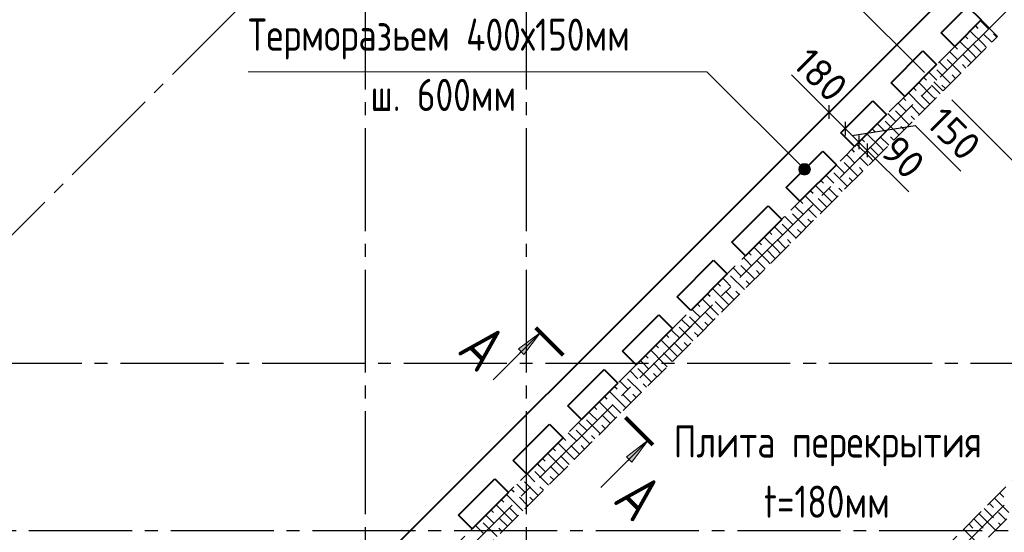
# Model space of a CAD drawing. Header units: millimetres. Extents: x 40580 to 1930067, y -240640 to 81020.
# Tile 629 of 656: x 1679503 to 1687146, y -225597 to -221615. Entities that reach past the tile are written whole.
import ezdxf

# ---------------------------------------------------------------- set-up
doc = ezdxf.new("R2010")
doc.units = ezdxf.units.MM
for name, pattern in [('______2', [270, 200, -70]), ('______5', [1100, 800, -100, 100, -100]), ('CENTER', [2, 1.25, -0.25, 0.25, -0.25])]:
    doc.linetypes.add(name, pattern=pattern)
for name, color, linetype, lineweight in [('Standard', 7, 'Continuous', 25), ('ОСИ', 7, 'CENTER', 15), ('Основная', 7, 'Continuous', 40), ('Примечания', 7, 'Continuous', 13), ('Узлы символ', 7, 'Continuous', 25)]:
    doc.layers.add(name, color=color, linetype=linetype, lineweight=lineweight)
doc.layers.add('ЖБ Стена верхний уровень', color=7, linetype='______2', true_color=0x656565)
doc.layers.add('Размерная выноска', color=7, linetype='Continuous')
doc.layers.add('Тонкие', color=7, linetype='Continuous')
doc.styles.add('GOST 2.304', font='isocpeur.ttf', dxfattribs={"width": 0.8})
doc.styles.add('ISOCPEUR', font='isocpeur.ttf')

msp = doc.modelspace()

# ---------------------------------------------------------------- hatches: boundary and pattern name
at = {"layer": 'Примечания', "linetype": 'Continuous', "lineweight": 13, "transparency": 33554687}
for points in [[(1685556.9, -222799.5), (1685556.9, -222754.5), (1685550.6, -222777)], [(1685573.1, -222815.7), (1685573.1, -222738.3), (1685556.9, -222754.5)], [(1685573.1, -222815.7), (1685556.9, -222754.5), (1685556.9, -222799.5)], [(1685595.5, -222822), (1685595.5, -222732), (1685573.1, -222738.3)], [(1685595.5, -222822), (1685573.1, -222738.3), (1685573.1, -222815.7)], [(1685618.1, -222815.7), (1685618.1, -222738.3), (1685595.5, -222732)], [(1685618.1, -222815.7), (1685595.5, -222732), (1685595.5, -222822)], [(1685634.3, -222799.5), (1685634.3, -222754.5), (1685618.1, -222738.3)], [(1685634.3, -222799.5), (1685618.1, -222738.3), (1685618.1, -222815.7)], [(1685634.3, -222754.5), (1685634.3, -222799.5), (1685640.5, -222777)]]:
    msp.add_hatch(color=7, dxfattribs=at).paths.add_polyline_path(points)
at = {"layer": 'Узлы символ', "linetype": 'Continuous', "lineweight": 13, "transparency": 33554687}
for points in [[(1683375, -224172.4), (1683544.7, -224045.1), (1683417.4, -224214.8)], [(1684212.4, -225009.8), (1684382.1, -224882.5), (1684254.8, -225052.2)]]:
    msp.add_hatch(color=7, dxfattribs=at).paths.add_polyline_path(points, flags=16)

# ---------------------------------------------------------------- linework, layer by layer
at = {"layer": 'Standard', "color": 7, "linetype": 'Continuous', "lineweight": 25, "transparency": 33554687}
for p, q in [((1685784.7, -222280.3), (1685784.6, -222386.3)), ((1685911.9, -222407.5), (1685911.9, -222513.6)), ((1686018, -222513.6), (1686018, -222619.7)), ((1686081.6, -222577.2), (1686081.6, -222683.3))]:
    msp.add_line(p, q, dxfattribs=at)
at = {"layer": 'Standard', "color": 7, "linetype": 'Continuous', "lineweight": -3, "transparency": 33554687}
for p, q in [((1685784.7, -222333.3), (1685911.9, -222460.6)), ((1685911.9, -222460.6), (1686018, -222566.6)), ((1686018, -222566.6), (1686081.6, -222630.3))]:
    msp.add_line(p, q, dxfattribs=at)
at = {"layer": 'Standard', "color": 251, "linetype": 'Continuous', "lineweight": -3, "true_color": 0x656565, "transparency": 33554687}
for p, q in [((1686037.4, -222674.5), (1686429.6, -222282.2)), ((1686037.4, -222674.5), (1686125.8, -222586.1)), ((1686037.4, -222674.5), (1685949, -222762.8)), ((1684631.5, -224080.4), (1684719.9, -223992.1)), ((1684631.5, -224080.4), (1684543.1, -224168.8)), ((1684631.5, -224080.4), (1684631.5, -224080.4))]:
    msp.add_line(p, q, dxfattribs=at)
at = {"layer": 'ЖБ Стена верхний уровень', "color": 251, "linetype": '______2', "lineweight": -3, "true_color": 0x656565, "transparency": 33554687}
for p, q in [((1686967.3, -221617.3), (1680787.2, -227797.4)), ((1687094.6, -221744.6), (1686967.3, -221617.3)), ((1682279.2, -226560), (1687094.6, -221744.6)), ((1688876.5, -223526.5), (1684061.1, -228341.9)), ((1682823.7, -229833.9), (1689003.8, -223653.8))]:
    msp.add_line(p, q, dxfattribs=at)
at = {"layer": 'ЖБ Стена верхний уровень', "color": 9, "linetype": 'Continuous', "lineweight": -3, "true_color": 0xc7c7c7, "transparency": 33554687}
for p, q in [((1686981.9, -221643.8), (1686961.4, -221623.3)), ((1687021.9, -221683.8), (1686981.9, -221643.8)), ((1686981.9, -221803.8), (1686881.4, -221703.3)), ((1686921.3, -221663.3), (1686941.9, -221683.8)), ((1686981.9, -221723.8), (1687048.6, -221790.6)), ((1687061.9, -221723.8), (1687088.6, -221750.6)), ((1686901.9, -221883.8), (1686801.4, -221783.3)), ((1686841.4, -221743.3), (1686861.9, -221763.8)), ((1686901.9, -221803.8), (1686968.6, -221870.6)), ((1686981.9, -221803.8), (1687008.6, -221830.6)), ((1686741.9, -221883.8), (1686721.3, -221863.3)), ((1686781.9, -221923.8), (1686741.9, -221883.8)), ((1686761.4, -221823.3), (1686781.9, -221843.8)), ((1686821.9, -221883.8), (1686888.6, -221950.6)), ((1686901.9, -221883.8), (1686928.6, -221910.6)), ((1686641.3, -221943.3), (1686701.9, -222003.8)), ((1686701.9, -221923.8), (1686808.6, -222030.6)), ((1686581.9, -222043.8), (1686561.4, -222023.3)), ((1686621.9, -222003.8), (1686728.6, -222110.6)), ((1686821.9, -221963.8), (1686848.6, -221990.6)), ((1686581.9, -222203.8), (1686481.4, -222103.3)), ((1686521.3, -222063.3), (1686541.9, -222083.8)), ((1686621.9, -222083.8), (1686581.9, -222043.8)), ((1686741.9, -222043.8), (1686768.6, -222070.6)), ((1686501.9, -222283.8), (1686401.4, -222183.3)), ((1686441.4, -222143.3), (1686461.9, -222163.8)), ((1686581.9, -222123.8), (1686648.6, -222190.6)), ((1686661.9, -222123.8), (1686688.6, -222150.6)), ((1686341.9, -222283.8), (1686321.3, -222263.3)), ((1686361.4, -222223.3), (1686381.9, -222243.8)), ((1686501.9, -222203.8), (1686568.6, -222270.6)), ((1686581.9, -222203.8), (1686608.6, -222230.6)), ((1686241.3, -222343.3), (1686301.9, -222403.8)), ((1686301.9, -222323.8), (1686408.6, -222430.6)), ((1686381.9, -222323.8), (1686341.9, -222283.8)), ((1686421.9, -222283.8), (1686488.6, -222350.6)), ((1686501.9, -222283.8), (1686528.6, -222310.6)), ((1686221.9, -222403.8), (1686328.6, -222510.6)), ((1686421.9, -222363.8), (1686448.6, -222390.6)), ((1686121.3, -222463.3), (1686141.9, -222483.8)), ((1686181.9, -222443.8), (1686161.4, -222423.3)), ((1686221.9, -222483.8), (1686181.9, -222443.8)), ((1686341.9, -222443.8), (1686368.6, -222470.6)), ((1686041.4, -222543.3), (1686061.9, -222563.8)), ((1686181.9, -222603.8), (1686081.4, -222503.3)), ((1686181.9, -222523.8), (1686248.6, -222590.6)), ((1686261.9, -222523.8), (1686288.6, -222550.6)), ((1685961.4, -222623.3), (1685981.9, -222643.8)), ((1686101.9, -222683.8), (1686001.4, -222583.3)), ((1686101.9, -222603.8), (1686168.6, -222670.6)), ((1686181.9, -222603.8), (1686208.6, -222630.6)), ((1685901.9, -222723.8), (1686008.6, -222830.6)), ((1685941.9, -222683.8), (1685921.3, -222663.3)), ((1685981.9, -222723.8), (1685941.9, -222683.8)), ((1686021.9, -222683.8), (1686088.6, -222750.6)), ((1686101.9, -222683.8), (1686128.6, -222710.6)), ((1685841.3, -222743.3), (1685901.9, -222803.8)), ((1686021.9, -222763.8), (1686048.6, -222790.6)), ((1685721.3, -222863.3), (1685741.9, -222883.8)), ((1685781.9, -222843.8), (1685761.4, -222823.3)), ((1685821.9, -222883.8), (1685781.9, -222843.8)), ((1685821.9, -222803.8), (1685928.6, -222910.6)), ((1685941.9, -222843.8), (1685968.6, -222870.6)), ((1685641.4, -222943.3), (1685661.9, -222963.8)), ((1685781.9, -223003.8), (1685681.4, -222903.3)), ((1685781.9, -222923.8), (1685848.6, -222990.6)), ((1685861.9, -222923.8), (1685888.6, -222950.6)), ((1685561.4, -223023.3), (1685581.9, -223043.8)), ((1685701.9, -223083.8), (1685601.4, -222983.3)), ((1685701.9, -223003.8), (1685768.6, -223070.6)), ((1685781.9, -223003.8), (1685808.6, -223030.6)), ((1685541.9, -223083.8), (1685521.3, -223063.3)), ((1685581.9, -223123.8), (1685541.9, -223083.8)), ((1685621.9, -223083.8), (1685688.6, -223150.6)), ((1685701.9, -223083.8), (1685728.6, -223110.6)), ((1685441.3, -223143.3), (1685501.9, -223203.8)), ((1685501.9, -223123.8), (1685608.6, -223230.6)), ((1685621.9, -223163.8), (1685648.6, -223190.6)), ((1685381.9, -223243.8), (1685361.4, -223223.3)), ((1685421.9, -223283.8), (1685381.9, -223243.8)), ((1685421.9, -223203.8), (1685528.6, -223310.6)), ((1685541.9, -223243.8), (1685568.6, -223270.6)), ((1685381.9, -223403.8), (1685281.4, -223303.3)), ((1685321.3, -223263.3), (1685341.9, -223283.8)), ((1685381.9, -223323.8), (1685448.6, -223390.6)), ((1685461.9, -223323.8), (1685488.6, -223350.6)), ((1685301.9, -223483.8), (1685201.4, -223383.3)), ((1685241.4, -223343.3), (1685261.9, -223363.8)), ((1685301.9, -223403.8), (1685368.6, -223470.6)), ((1685381.9, -223403.8), (1685408.6, -223430.6)), ((1685141.9, -223483.8), (1685121.3, -223463.3)), ((1685181.9, -223523.8), (1685141.9, -223483.8)), ((1685161.4, -223423.3), (1685181.9, -223443.8)), ((1685221.9, -223483.8), (1685288.6, -223550.6)), ((1685301.9, -223483.8), (1685328.6, -223510.6)), ((1685041.3, -223543.3), (1685101.9, -223603.8)), ((1685101.9, -223523.8), (1685208.6, -223630.6)), ((1685221.9, -223563.8), (1685248.6, -223590.6)), ((1684981.9, -223643.8), (1684961.4, -223623.3)), ((1685021.9, -223603.8), (1685128.6, -223710.6)), ((1684981.9, -223803.8), (1684881.4, -223703.3)), ((1684921.3, -223663.3), (1684941.9, -223683.8)), ((1685021.9, -223683.8), (1684981.9, -223643.8)), ((1685141.9, -223643.8), (1685168.6, -223670.6)), ((1684901.9, -223883.8), (1684801.4, -223783.3)), ((1684841.4, -223743.3), (1684861.9, -223763.8)), ((1684981.9, -223723.8), (1685048.6, -223790.6)), ((1685061.9, -223723.8), (1685088.6, -223750.6)), ((1684741.9, -223883.8), (1684721.3, -223863.3)), ((1684761.4, -223823.3), (1684781.9, -223843.8)), ((1684901.9, -223803.8), (1684968.6, -223870.6)), ((1684981.9, -223803.8), (1685008.6, -223830.6)), ((1684641.3, -223943.3), (1684701.9, -224003.8)), ((1684701.9, -223923.8), (1684808.6, -224030.6)), ((1684781.9, -223923.8), (1684741.9, -223883.8)), ((1684821.9, -223883.8), (1684888.6, -223950.6)), ((1684901.9, -223883.8), (1684928.6, -223910.6)), ((1684581.9, -224043.8), (1684561.4, -224023.3)), ((1684621.9, -224003.8), (1684728.6, -224110.6)), ((1684821.9, -223963.8), (1684848.6, -223990.6)), ((1684521.3, -224063.3), (1684541.9, -224083.8)), ((1684621.9, -224083.8), (1684581.9, -224043.8)), ((1684741.9, -224043.8), (1684768.6, -224070.6)), ((1684441.4, -224143.3), (1684461.9, -224163.8)), ((1684581.9, -224203.8), (1684481.4, -224103.3)), ((1684581.9, -224123.8), (1684648.6, -224190.6)), ((1684661.9, -224123.8), (1684688.6, -224150.6)), ((1684361.4, -224223.3), (1684381.9, -224243.8)), ((1684501.9, -224283.8), (1684401.4, -224183.3)), ((1684501.9, -224203.8), (1684568.6, -224270.6)), ((1684581.9, -224203.8), (1684608.6, -224230.6)), ((1684301.9, -224323.8), (1684408.6, -224430.6)), ((1684341.9, -224283.8), (1684321.3, -224263.3)), ((1684381.9, -224323.8), (1684341.9, -224283.8)), ((1684421.9, -224283.8), (1684488.6, -224350.6)), ((1684501.9, -224283.8), (1684528.6, -224310.6)), ((1684221.9, -224403.8), (1684328.6, -224510.6)), ((1684241.3, -224343.3), (1684301.9, -224403.8)), ((1684421.9, -224363.8), (1684448.6, -224390.6)), ((1684121.3, -224463.3), (1684141.9, -224483.8)), ((1684181.9, -224443.8), (1684161.4, -224423.3)), ((1684221.9, -224483.8), (1684181.9, -224443.8)), ((1684341.9, -224443.8), (1684368.6, -224470.6)), ((1684041.4, -224543.3), (1684061.9, -224563.8)), ((1684181.9, -224603.8), (1684081.4, -224503.3)), ((1684181.9, -224523.8), (1684248.6, -224590.6)), ((1684261.9, -224523.8), (1684288.6, -224550.6)), ((1683961.4, -224623.3), (1683981.9, -224643.8)), ((1684101.9, -224683.8), (1684001.4, -224583.3)), ((1684101.9, -224603.8), (1684168.6, -224670.6)), ((1684181.9, -224603.8), (1684208.6, -224630.6)), ((1683941.9, -224683.8), (1683921.3, -224663.3)), ((1683981.9, -224723.8), (1683941.9, -224683.8)), ((1684021.9, -224683.8), (1684088.6, -224750.6)), ((1684101.9, -224683.8), (1684128.6, -224710.6)), ((1683841.3, -224743.3), (1683901.9, -224803.8)), ((1683901.9, -224723.8), (1684008.6, -224830.6)), ((1684021.9, -224763.8), (1684048.6, -224790.6)), ((1683721.3, -224863.3), (1683741.9, -224883.8)), ((1683781.9, -224843.8), (1683761.4, -224823.3)), ((1683821.9, -224883.8), (1683781.9, -224843.8)), ((1683821.9, -224803.8), (1683928.6, -224910.6)), ((1683941.9, -224843.8), (1683968.6, -224870.6)), ((1683781.9, -225003.8), (1683681.4, -224903.3)), ((1683781.9, -224923.8), (1683848.6, -224990.6)), ((1683861.9, -224923.8), (1683888.6, -224950.6)), ((1683701.9, -225083.8), (1683601.4, -224983.3)), ((1683641.4, -224943.3), (1683661.9, -224963.8)), ((1683701.9, -225003.8), (1683768.6, -225070.6)), ((1683781.9, -225003.8), (1683808.6, -225030.6)), ((1683541.9, -225083.8), (1683521.3, -225063.3)), ((1683581.9, -225123.8), (1683541.9, -225083.8)), ((1683561.4, -225023.3), (1683581.9, -225043.8)), ((1683621.9, -225083.8), (1683688.6, -225150.6)), ((1683701.9, -225083.8), (1683728.6, -225110.6)), ((1683441.3, -225143.3), (1683501.9, -225203.8)), ((1683501.9, -225123.8), (1683608.6, -225230.6)), ((1683621.9, -225163.8), (1683648.6, -225190.6)), ((1683381.9, -225243.8), (1683361.4, -225223.3)), ((1683421.9, -225283.8), (1683381.9, -225243.8)), ((1683421.9, -225203.8), (1683528.6, -225310.6)), ((1683541.9, -225243.8), (1683568.6, -225270.6)), ((1683381.9, -225403.8), (1683281.4, -225303.3)), ((1683321.3, -225263.3), (1683341.9, -225283.8)), ((1683381.9, -225323.8), (1683448.6, -225390.6)), ((1683461.9, -225323.8), (1683488.6, -225350.6)), ((1687110.5, -225292.5), (1687141.9, -225323.8)), ((1683301.9, -225483.8), (1683201.4, -225383.3)), ((1683241.4, -225343.3), (1683261.9, -225363.8)), ((1687030.5, -225372.5), (1687061.9, -225403.8)), ((1687070.5, -225332.5), (1687181.9, -225443.8)), ((1683141.9, -225483.8), (1683121.3, -225463.3)), ((1683161.4, -225423.3), (1683181.9, -225443.8)), ((1683301.9, -225403.8), (1683368.6, -225470.6)), ((1683381.9, -225403.8), (1683408.6, -225430.6)), ((1686950.5, -225452.5), (1686981.9, -225483.8)), ((1686990.5, -225412.5), (1687061.9, -225483.8)), ((1687141.9, -225483.8), (1687101.9, -225443.8)), ((1683041.3, -225543.3), (1683101.9, -225603.8)), ((1683101.9, -225523.8), (1683208.6, -225630.6)), ((1683181.9, -225523.8), (1683141.9, -225483.8)), ((1683221.9, -225483.8), (1683288.6, -225550.6)), ((1683301.9, -225483.8), (1683328.6, -225510.6)), ((1686870.5, -225532.5), (1686901.9, -225563.8)), ((1686910.5, -225492.5), (1686981.9, -225563.8)), ((1686981.9, -225483.8), (1687077.8, -225579.8)), ((1687101.9, -225523.8), (1687117.8, -225539.8)), ((1687157.8, -225499.8), (1687141.9, -225483.8)), ((1683221.9, -225563.8), (1683248.6, -225590.6)), ((1686830.5, -225572.5), (1686941.9, -225683.8))]:
    msp.add_line(p, q, dxfattribs=at)
at = {"layer": 'ОСИ', "color": 8, "linetype": '______5', "lineweight": -3, "transparency": 33554687}
for p, q in [((1682184.9, -199356.9), (1682184.9, -232796.9)), ((1683434.9, -199356.9), (1683434.9, -232796.9)), ((1676799.4, -225930.4), (1686133.1, -216596.7)), ((1682850.6, -218349.1), (1690442, -225940.5)), ((1680426.6, -228285.3), (1689124.1, -219587.8)), ((1682689.3, -229840.9), (1691033.3, -221497)), ((1689884.9, -224286.9), (1674234.4, -224286.9)), ((1688074.9, -225586.9), (1674234.4, -225586.9)), ((1688074.9, -225586.9), (1674234.4, -225586.9))]:
    msp.add_line(p, q, dxfattribs=at)
at = {"layer": 'Основная', "transparency": 33554687}
for p, q in [((1686656.2, -221716.3), (1686861.3, -221511.3)), ((1686861.3, -221511.3), (1686967.3, -221617.3)), ((1686967.3, -221617.3), (1686762.3, -221822.4)), ((1686762.3, -221822.4), (1686656.2, -221716.3)), ((1686267.3, -222105.2), (1686514.8, -221857.7)), ((1686514.8, -221857.7), (1686620.8, -221963.8)), ((1686620.8, -221963.8), (1686373.4, -222211.3)), ((1686373.4, -222211.3), (1686267.3, -222105.2)), ((1685878.4, -222494.1), (1686125.9, -222246.6)), ((1686125.9, -222246.6), (1686231.9, -222352.7)), ((1686231.9, -222352.7), (1685984.5, -222600.2)), ((1685984.5, -222600.2), (1685878.4, -222494.1)), ((1685454.1, -222918.4), (1685737, -222635.6)), ((1685737, -222635.6), (1685843, -222741.6)), ((1685843, -222741.6), (1685560.2, -223024.5)), ((1685560.2, -223024.5), (1685454.1, -222918.4)), ((1685029.9, -223342.7), (1685312.7, -223059.8)), ((1685312.7, -223059.8), (1685418.8, -223165.9)), ((1685418.8, -223165.9), (1685135.9, -223448.7)), ((1685135.9, -223448.7), (1685029.9, -223342.7)), ((1684605.6, -223766.9), (1684888.4, -223484.1)), ((1684888.4, -223484.1), (1684994.5, -223590.2)), ((1684994.5, -223590.2), (1684711.7, -223873)), ((1684711.7, -223873), (1684605.6, -223766.9)), ((1684181.3, -224191.2), (1684464.2, -223908.3)), ((1684464.2, -223908.3), (1684570.2, -224014.4)), ((1684570.2, -224014.4), (1684287.4, -224297.3)), ((1684287.4, -224297.3), (1684181.3, -224191.2)), ((1683757.1, -224615.5), (1684039.9, -224332.6)), ((1684039.9, -224332.6), (1684146, -224438.7)), ((1684146, -224438.7), (1683863.1, -224721.5)), ((1683863.1, -224721.5), (1683757.1, -224615.5)), ((1683332.8, -225039.7), (1683615.6, -224756.9)), ((1683615.6, -224756.9), (1683721.7, -224863)), ((1683721.7, -224863), (1683438.9, -225145.8)), ((1683438.9, -225145.8), (1683332.8, -225039.7)), ((1682908.5, -225464), (1683191.4, -225181.1)), ((1683191.4, -225181.1), (1683297.4, -225287.2)), ((1683297.4, -225287.2), (1683014.6, -225570.1)), ((1683014.6, -225570.1), (1682908.5, -225464))]:
    msp.add_line(p, q, dxfattribs=at)
at = {"layer": 'Основная', "transparency": 33554687, "extrusion": (0, 0, -1)}
msp.add_lwpolyline([(-1689378.6, -223745.7), (-1682823.7, -230300.6), (-1680320.5, -227797.4), (-1686875.4, -221242.6)], dxfattribs=at)
at = {"layer": 'Примечания', "color": 7, "linetype": 'Continuous', "lineweight": 13, "transparency": 33554687}
for p, q in [((1685550.6, -222777), (1685550.6, -222777)), ((1685595.5, -222732), (1685595.5, -222732)), ((1685640.5, -222777), (1685640.5, -222777)), ((1685595.5, -222822), (1685595.5, -222822))]:
    msp.add_line(p, q, dxfattribs=at)
msp.add_lwpolyline([(1681276.4, -222019.3), (1684837.9, -222019.3), (1685595.5, -222777)], dxfattribs=at)
msp.add_circle((1685595.5, -222777), 45, dxfattribs=at)
at = {"layer": 'Размерная выноска', "color": 7, "linetype": 'Continuous', "lineweight": -3, "transparency": 33554687}
for p, q in [((1685784.7, -222333.3), (1685494.7, -222043.4)), ((1686081.6, -222630.3), (1686404.2, -222952.8))]:
    msp.add_line(p, q, dxfattribs=at)
msp.add_lwpolyline([(1685965, -222513.6), (1686455.2, -222438.2), (1686808.8, -222791.7)], dxfattribs=at)
at = {"layer": 'Тонкие', "lineweight": 100}
for p, q in [((1683721.5, -224221.9), (1683509.4, -224009.8)), ((1684205.3, -224705.7), (1684417.4, -224917.9))]:
    msp.add_line(p, q, dxfattribs=at)
at = {"layer": 'Узлы символ', "color": 7, "linetype": 'Continuous', "lineweight": 13, "transparency": 33554687}
for p, q in [((1683544.7, -224045.1), (1683177.6, -224412.3)), ((1683375, -224172.4), (1683544.7, -224045.1)), ((1683544.7, -224045.1), (1683417.4, -224214.8)), ((1683417.4, -224214.8), (1683375, -224172.4)), ((1683396.2, -224193.6), (1683385.6, -224204.2)), ((1684382.1, -224882.5), (1684015, -225249.6)), ((1684212.4, -225009.8), (1684382.1, -224882.5)), ((1684382.1, -224882.5), (1684254.8, -225052.2)), ((1684254.8, -225052.2), (1684212.4, -225009.8)), ((1684233.6, -225031), (1684223, -225041.6))]:
    msp.add_line(p, q, dxfattribs=at)

# ---------------------------------------------------------------- texts
at = {"layer": 'Standard', "color": 7, "linetype": 'Continuous', "lineweight": 25, "transparency": 33554687, "char_height": 220, "attachment_point": 9, "rotation": 315, "style": 'ISOCPEUR'}
for s, insert, width in [('180', (1685793.5, -222271.4), 485.085), ('150', (1686826.2, -222727.3), 469.509), ('90', (1686392.8, -222870.7), 391.311)]:
    msp.add_mtext(s, dxfattribs=dict(at, insert=insert, width=width))
at = {"layer": 'Примечания', "color": 7, "linetype": 'Continuous', "lineweight": 25, "transparency": 33554687, "char_height": 250, "attachment_point": 7, "style": 'GOST 2.304'}
for s, insert, width in [('Терморазьем\\~400х150мм', (1681276.4, -221924.3), 3189.081), ('ш.\\~600мм', (1682226.4, -222324.3), 1279.437)]:
    msp.add_mtext(s, dxfattribs=dict(at, insert=insert, width=width))
at = {"layer": 'Примечания', "color": 251, "linetype": 'Continuous', "lineweight": 25, "true_color": 0x656565, "transparency": 33554687, "char_height": 250, "attachment_point": 7, "style": 'GOST 2.304'}
for s, insert, width in [('Плита\\~перекрытия', (1684579.4, -225084.4), 2505.585), ('t=180мм', (1685279.4, -225484.4), 1101.709)]:
    msp.add_mtext(s, dxfattribs=dict(at, insert=insert, width=width))
at = {"layer": 'Узлы символ', "color": 7, "linetype": 'Continuous', "lineweight": -3, "transparency": 33554687, "char_height": 350, "width": 381.308, "attachment_point": 7, "rotation": 315, "style": 'ISOCPEUR'}
for insert in [(1682889.5, -224195.6), (1684099.2, -225357.5)]:
    msp.add_mtext('{\\W0.7800;А}', dxfattribs=dict(at, insert=insert))

doc.saveas('drawing.dxf')
